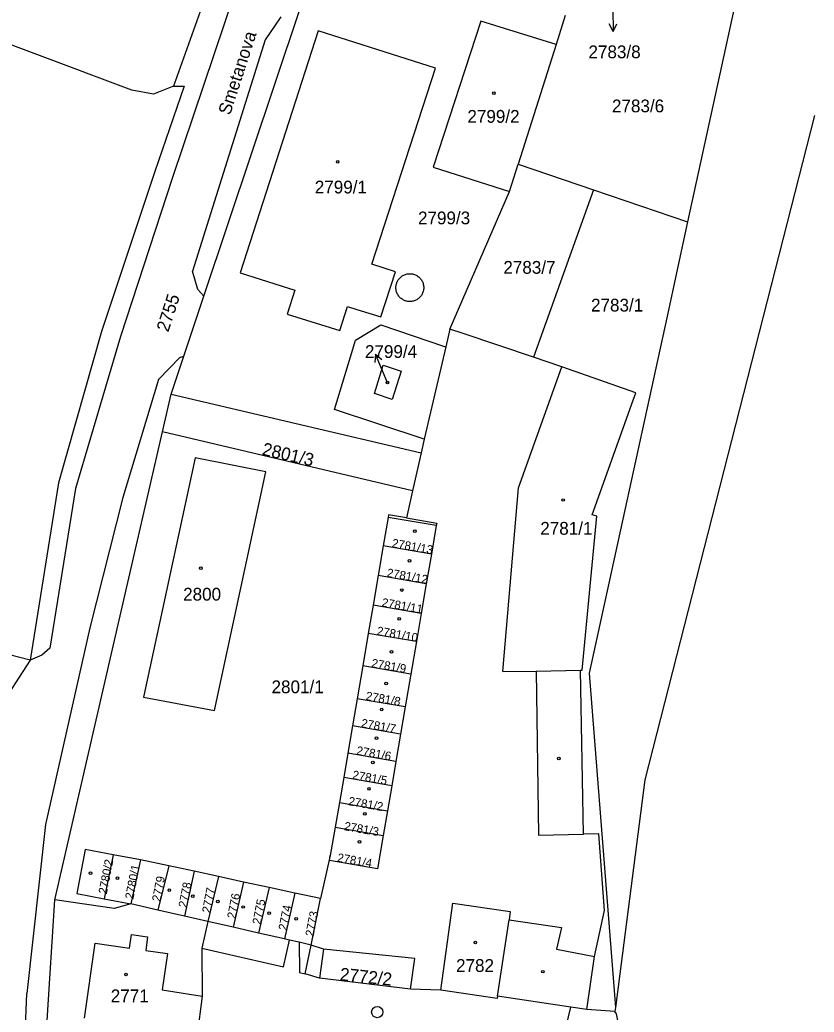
# Model space of a CAD drawing. Extents: x -527335 to -526256, y -1079142 to -1077809.
# Drawn here: x -526997.2 to -526891.4, y -1079009.2 to -1078877.1 of the extents above; entities that cross this region are included whole.
import ezdxf

# ---------------------------------------------------------------- set-up
doc = ezdxf.new("R2010")
doc.units = 0
for name, color, linetype in [('Vrstva 1', 7, 'Continuous'), ('Vrstva 2', 7, 'Continuous'), ('Vrstva 3', 7, 'Continuous'), ('Vrstva 4', 7, 'Continuous'), ('Vrstva 5', 7, 'Continuous'), ('Vrstva 7', 7, 'Continuous')]:
    doc.layers.add(name, color=color, linetype=linetype)

msp = doc.modelspace()

# ---------------------------------------------------------------- linework, layer by layer
at = {"layer": 'Vrstva 1'}
for p, q in [((-526898.78, -1078860.48), (-526908.27, -1078903.96)), ((-526970.4, -1078868.1), (-526976.78, -1078885.88)), ((-526924.6, -1078876.46), (-526925.77, -1078880.36)), ((-526925.77, -1078880.36), (-526930.86, -1078896.28)), ((-526932.01, -1078899.89), (-526930.86, -1078896.28)), ((-526930.86, -1078896.28), (-526920.8, -1078899.7)), ((-526939.95, -1078918.23), (-526932.01, -1078899.89)), ((-526920.8, -1078899.7), (-526928.81, -1078921.97)), ((-526920.8, -1078899.7), (-526908.27, -1078903.96)), ((-526939.95, -1078918.23), (-526940.5, -1078920.6)), ((-526940.5, -1078920.6), (-526943.37, -1078932.89)), ((-526978.22, -1078931.9), (-526977.06, -1078926.88)), ((-526977.06, -1078926.88), (-526943.79, -1078934.69)), ((-526992.59, -1078994.21), (-526978.22, -1078931.9)), ((-526944.93, -1078939.76), (-526978.22, -1078931.9)), ((-526943.37, -1078932.89), (-526943.79, -1078934.69)), ((-526943.79, -1078934.69), (-526944.93, -1078939.76)), ((-526944.93, -1078939.76), (-526945.74, -1078943.35)), ((-526948.81, -1078947.09), (-526949.49, -1078951.03)), ((-526942.4, -1078948.19), (-526948.81, -1078947.09)), ((-526942.4, -1078948.19), (-526943.08, -1078952.13)), ((-526949.49, -1078951.03), (-526950.16, -1078954.98)), ((-526943.08, -1078952.13), (-526949.49, -1078951.03)), ((-526943.08, -1078952.13), (-526943.75, -1078956.08)), ((-526950.16, -1078954.98), (-526950.82, -1078958.77)), ((-526943.75, -1078956.08), (-526950.16, -1078954.98)), ((-526943.75, -1078956.08), (-526944.39, -1078959.82)), ((-526950.82, -1078958.77), (-526951.54, -1078963.06)), ((-526944.39, -1078959.82), (-526950.82, -1078958.77)), ((-526944.39, -1078959.82), (-526945.14, -1078964.16)), ((-526995.85, -1078962.29), (-527000.2, -1078968.96)), ((-526951.54, -1078963.06), (-526952.29, -1078967.43)), ((-526945.14, -1078964.16), (-526951.54, -1078963.06)), ((-526945.14, -1078964.16), (-526945.88, -1078968.51)), ((-526952.29, -1078967.43), (-526952.91, -1078971.05)), ((-526945.88, -1078968.51), (-526952.29, -1078967.43)), ((-526945.88, -1078968.51), (-526946.5, -1078972.14)), ((-526952.91, -1078971.05), (-526953.54, -1078974.7)), ((-526946.5, -1078972.14), (-526952.91, -1078971.05)), ((-526946.5, -1078972.14), (-526947.13, -1078975.8)), ((-526953.54, -1078974.7), (-526954.07, -1078977.94)), ((-526947.13, -1078975.8), (-526953.54, -1078974.7)), ((-526947.13, -1078975.8), (-526947.68, -1078979.02)), ((-526954.07, -1078977.94), (-526954.66, -1078981.26)), ((-526947.68, -1078979.02), (-526954.07, -1078977.94)), ((-526947.68, -1078979.02), (-526948.25, -1078982.35)), ((-526954.66, -1078981.26), (-526955.22, -1078984.53)), ((-526954.66, -1078981.26), (-526948.25, -1078982.35)), ((-526948.25, -1078982.35), (-526948.81, -1078985.63)), ((-526955.22, -1078984.53), (-526955.87, -1078988.31)), ((-526955.22, -1078984.53), (-526948.81, -1078985.63)), ((-526984.78, -1078988.21), (-526985.98, -1078994.08)), ((-526981.17, -1078988.87), (-526984.78, -1078988.21)), ((-526955.87, -1078988.31), (-526957.16, -1078994.05)), ((-526981.17, -1078988.87), (-526982.44, -1078994.76)), ((-526977.4, -1078989.68), (-526981.17, -1078988.87)), ((-526977.4, -1078989.68), (-526978.84, -1078995.58)), ((-526974.02, -1078990.41), (-526977.4, -1078989.68)), ((-526974.02, -1078990.41), (-526975.31, -1078996.38)), ((-526970.75, -1078991.12), (-526974.02, -1078990.41)), ((-526970.75, -1078991.12), (-526972.18, -1078997.1)), ((-526967.42, -1078991.84), (-526970.75, -1078991.12)), ((-526967.42, -1078991.84), (-526968.83, -1078997.86)), ((-526964.02, -1078992.57), (-526967.42, -1078991.84)), ((-526964.02, -1078992.57), (-526965.46, -1078998.63)), ((-526960.58, -1078993.31), (-526964.02, -1078992.57)), ((-526985.98, -1078994.08), (-526982.44, -1078994.76)), ((-526960.58, -1078993.31), (-526961.99, -1078999.42)), ((-526957.16, -1078994.05), (-526960.58, -1078993.31)), ((-526958.42, -1079000.23), (-526957.16, -1078994.05)), ((-526993.58, -1079010.29), (-526992.59, -1078994.21)), ((-526978.84, -1078995.58), (-526982.44, -1078994.76)), ((-526975.31, -1078996.38), (-526978.84, -1078995.58)), ((-526972.18, -1078997.1), (-526975.31, -1078996.38)), ((-526968.83, -1078997.86), (-526972.18, -1078997.1)), ((-526965.46, -1078998.63), (-526968.83, -1078997.86)), ((-526961.99, -1078999.42), (-526965.46, -1078998.63)), ((-526959.21, -1079004.08), (-526958.42, -1079000.23)), ((-526921.7, -1079008.81), (-526920.68, -1079001.76)), ((-526957.32, -1079004.62), (-526959.21, -1079004.08)), ((-526945.21, -1079006.12), (-526957.32, -1079004.62)), ((-526941.14, -1079006.22), (-526945.21, -1079006.12)), ((-526923.82, -1079008.49), (-526933.61, -1079007.02)), ((-526926.99, -1079021.34), (-526923.82, -1079008.49)), ((-526921.7, -1079008.81), (-526923.82, -1079008.49)), ((-526917.97, -1079009.06), (-526921.7, -1079008.81))]:
    msp.add_line(p, q, dxfattribs=at)
for points in [[(-526977.06, -1078926.88), (-526975.38, -1078921.84), (-526972.7, -1078913.83), (-526959.99, -1078875.81), (-526958.38, -1078870.99), (-526958.33, -1078870.85)], [(-526995.85, -1078962.29), (-527010.74, -1078958.5), (-527025.58, -1078954.47), (-527044.12, -1078949.38), (-527051.99, -1078948.07), (-527054.24, -1078947.27), (-527055.63, -1078946.46), (-527056.51, -1078945.37), (-527056.83, -1078944.49), (-527056.47, -1078943.22), (-527035.9, -1078871.55), (-527036.12, -1078871.48)], [(-526976.78, -1078885.88), (-526979.42, -1078886.96), (-526982.31, -1078886.42), (-527019.98, -1078872.28)], [(-526925.77, -1078880.36), (-526935.84, -1078877.24), (-526942.18, -1078896.67), (-526932.01, -1078899.89)], [(-526949.16, -1078916.61), (-526947.2, -1078910.6), (-526950.36, -1078909.57), (-526941.86, -1078883.5), (-526957.48, -1078878.51), (-526967.88, -1078910.75), (-526960.58, -1078913.04), (-526961.6, -1078916.23), (-526954.61, -1078918.41), (-526953.59, -1078915.23), (-526952.33, -1078915.62), (-526949.16, -1078916.61)], [(-526976.78, -1078885.88), (-526975.36, -1078885.9), (-526979.27, -1078897.27), (-526986.35, -1078918.54), (-526992.09, -1078938.71), (-526995.85, -1078962.29)], [(-526908.27, -1078903.96), (-526911.06, -1078916.74), (-526921.39, -1078964.04), (-526917.89, -1079008.56), (-526917.97, -1079009.06)], [(-526943.37, -1078932.89), (-526943.39, -1078932.89), (-526955.32, -1078928.93), (-526953.93, -1078924.39), (-526952.73, -1078920.47), (-526952.5, -1078919.71), (-526949.13, -1078917.65), (-526940.64, -1078920.55), (-526940.5, -1078920.6)], [(-526928.81, -1078921.97), (-526938.16, -1078918.83), (-526939.95, -1078918.23)], [(-526920.68, -1079001.76), (-526919.36, -1078995.62), (-526920.12, -1078985.4), (-526922.14, -1078985.45), (-526922.52, -1078963.65), (-526922.3, -1078963.65), (-526920.37, -1078943.11), (-526920.97, -1078942.95), (-526917.48, -1078933.16), (-526915.52, -1078927.67), (-526915.17, -1078926.7), (-526925.02, -1078923.24), (-526928.81, -1078921.97)], [(-526971.28, -1078968.99), (-526964.44, -1078937.21), (-526973.87, -1078935.35), (-526980.74, -1078967.22), (-526971.28, -1078968.99)], [(-526945.74, -1078943.35), (-526948.1, -1078942.95), (-526948.16, -1078943.31), (-526948.81, -1078947.09)], [(-526945.74, -1078943.35), (-526941.7, -1078944.05), (-526941.76, -1078944.39), (-526942.4, -1078948.19)], [(-526948.81, -1078985.63), (-526949.57, -1078990.06), (-526955.98, -1078988.97), (-526955.87, -1078988.31)], [(-526984.78, -1078988.21), (-526988.54, -1078987.52), (-526989.65, -1078993.38), (-526985.98, -1078994.08)], [(-526982.44, -1078994.76), (-526984.67, -1078995.37), (-526992.59, -1078994.21)], [(-526941.14, -1079006.22), (-526939.53, -1078994.65), (-526931.89, -1078995.77), (-526932.05, -1078996.85), (-526925.06, -1078997.88), (-526925.74, -1079000.79), (-526920.68, -1079001.76)], [(-526972.18, -1078997.1), (-526972.98, -1079000.63), (-526972.95, -1079007.03), (-526973.6, -1079012.17), (-526973.68, -1079013.74)], [(-526958.42, -1079000.23), (-526960.04, -1078999.86), (-526961.29, -1078999.58), (-526961.99, -1078999.42)], [(-526945.21, -1079006.12), (-526944.61, -1079002), (-526956.77, -1079000.76), (-526958.42, -1079000.23)], [(-526933.61, -1079007.02), (-526933.66, -1079007.34), (-526941.14, -1079006.22)], [(-526924.77, -1079051.08), (-526924.66, -1079046.13), (-526923.27, -1079027.14), (-526914.08, -1079027.98), (-526917.74, -1079009.39), (-526917.97, -1079009.06)]]:
    msp.add_lwpolyline(points, dxfattribs=at)
at = {"layer": 'Vrstva 3'}
msp.add_circle((-526949.62, -1079009.15), 0.75, dxfattribs=at)
at = {"layer": 'Vrstva 4'}
for p, q in [((-526963.21, -1078857.88), (-526969.99, -1078877.5)), ((-526969.99, -1078877.5), (-526976.88, -1078898.05)), ((-526962.47, -1078876.67), (-526964.55, -1078879.73)), ((-526964.55, -1078879.73), (-526974.23, -1078910.51)), ((-526891.36, -1078889.81), (-526913.97, -1078978.24)), ((-526976.88, -1078898.05), (-526983.83, -1078919.22)), ((-526973.52, -1078912.96), (-526974.23, -1078910.51)), ((-526972.7, -1078913.83), (-526973.52, -1078912.96)), ((-526983.83, -1078919.22), (-526989.82, -1078939.46)), ((-526978.78, -1078924.95), (-526975.9, -1078922.01)), ((-526975.9, -1078922.01), (-526975.38, -1078921.84)), ((-526950, -1078926.82), (-526948.81, -1078923.01)), ((-526948.81, -1078923.01), (-526946.44, -1078923.83)), ((-526946.44, -1078923.83), (-526947.61, -1078927.62)), ((-526930.82, -1078939.36), (-526925.02, -1078923.24)), ((-526978.78, -1078924.95), (-526983.5, -1078940.64)), ((-526947.61, -1078927.62), (-526950, -1078926.82)), ((-526989.82, -1078939.46), (-526993.25, -1078960.72)), ((-526932.89, -1078963.83), (-526930.82, -1078939.36)), ((-526983.5, -1078940.64), (-526987.9, -1078958.01)), ((-526941.76, -1078944.39), (-526948.16, -1078943.31)), ((-526987.9, -1078958.01), (-526993.82, -1078984.17)), ((-526993.25, -1078960.72), (-526994.32, -1078961.65)), ((-526994.32, -1078961.65), (-526995.85, -1078962.29)), ((-526928.46, -1078963.75), (-526922.52, -1078963.65)), ((-526932.89, -1078963.83), (-526928.46, -1078963.75)), ((-526928.46, -1078963.75), (-526928.14, -1078985.6)), ((-526913.97, -1078978.24), (-526917.89, -1079008.56)), ((-526993.82, -1078984.17), (-526996.31, -1079006.69)), ((-526928.14, -1078985.6), (-526922.14, -1078985.45)), ((-526933.61, -1079007.02), (-526932.05, -1078996.85)), ((-526982.62, -1079000.63), (-526982.35, -1078998.83)), ((-526982.35, -1078998.83), (-526980.23, -1078999.14)), ((-526980.23, -1078999.14), (-526980.46, -1079000.94)), ((-526988.63, -1079009.95), (-526987.21, -1078999.98)), ((-526987.21, -1078999.98), (-526982.62, -1079000.63)), ((-526972.98, -1079000.63), (-526962.09, -1079003.11)), ((-526962.09, -1079003.11), (-526961.29, -1078999.58)), ((-526960.04, -1078999.86), (-526959.99, -1079003.86)), ((-526980.46, -1079000.94), (-526977.55, -1079001.35)), ((-526977.55, -1079001.35), (-526978.26, -1079006.18)), ((-526956.77, -1079000.76), (-526957.32, -1079004.62)), ((-526959.99, -1079003.86), (-526959.21, -1079004.08)), ((-526997.1, -1079025), (-526996.31, -1079006.69)), ((-526978.26, -1079006.18), (-526972.95, -1079007.03))]:
    msp.add_line(p, q, dxfattribs=at)
for points in [[(-526946.22, -1078914.31), (-526946.32, -1078914.25), (-526946.42, -1078914.17), (-526946.51, -1078914.1), (-526946.6, -1078914.01), (-526946.68, -1078913.92), (-526946.76, -1078913.83), (-526946.83, -1078913.73), (-526946.89, -1078913.63), (-526946.95, -1078913.52), (-526947, -1078913.41), (-526947.04, -1078913.29), (-526947.08, -1078913.18), (-526947.1, -1078913.06), (-526947.12, -1078912.94), (-526947.13, -1078912.82), (-526947.14, -1078912.7), (-526947.13, -1078912.57), (-526947.12, -1078912.45), (-526947.1, -1078912.33), (-526947.07, -1078912.22), (-526947.03, -1078912.1), (-526946.99, -1078911.99), (-526946.94, -1078911.88), (-526946.88, -1078911.77), (-526946.82, -1078911.67), (-526946.74, -1078911.57), (-526946.67, -1078911.48), (-526946.58, -1078911.39), (-526946.49, -1078911.31), (-526946.4, -1078911.23), (-526946.3, -1078911.16), (-526946.2, -1078911.1), (-526946.09, -1078911.04), (-526945.98, -1078910.99), (-526945.86, -1078910.95), (-526945.75, -1078910.91), (-526945.63, -1078910.89), (-526945.51, -1078910.87), (-526945.39, -1078910.86), (-526945.27, -1078910.85), (-526945.15, -1078910.86), (-526945.02, -1078910.87), (-526944.9, -1078910.89), (-526944.79, -1078910.92), (-526944.67, -1078910.96), (-526944.56, -1078911), (-526944.45, -1078911.05), (-526944.34, -1078911.11)], [(-526944.34, -1078911.11), (-526944.24, -1078911.18), (-526944.14, -1078911.25), (-526944.05, -1078911.32), (-526943.96, -1078911.41), (-526943.88, -1078911.5), (-526943.8, -1078911.59), (-526943.73, -1078911.69), (-526943.67, -1078911.79), (-526943.61, -1078911.9), (-526943.56, -1078912.01), (-526943.52, -1078912.13), (-526943.48, -1078912.24), (-526943.46, -1078912.36), (-526943.44, -1078912.48), (-526943.43, -1078912.6), (-526943.42, -1078912.72), (-526943.43, -1078912.84), (-526943.44, -1078912.97), (-526943.46, -1078913.09), (-526943.49, -1078913.2), (-526943.53, -1078913.32), (-526943.57, -1078913.43), (-526943.62, -1078913.54), (-526943.68, -1078913.65), (-526943.74, -1078913.75), (-526943.82, -1078913.85), (-526943.89, -1078913.94), (-526943.98, -1078914.03), (-526944.07, -1078914.11), (-526944.16, -1078914.19), (-526944.26, -1078914.26), (-526944.36, -1078914.32), (-526944.47, -1078914.38), (-526944.58, -1078914.43), (-526944.7, -1078914.47), (-526944.81, -1078914.51), (-526944.93, -1078914.53), (-526945.05, -1078914.55), (-526945.17, -1078914.56), (-526945.29, -1078914.57), (-526945.42, -1078914.56), (-526945.54, -1078914.55), (-526945.66, -1078914.53), (-526945.77, -1078914.5), (-526945.89, -1078914.46), (-526946, -1078914.42), (-526946.11, -1078914.37), (-526946.22, -1078914.31)]]:
    msp.add_lwpolyline(points, dxfattribs=at)
at = {"layer": 'Vrstva 5'}
for centre in [(-526934.07, -1078886.81), (-526954.89, -1078895.96), (-526948.27, -1078925.35), (-526924.86, -1078940.98), (-526944.61, -1078945.14), (-526945.31, -1078949.08), (-526973.11, -1078950.06), (-526946.34, -1078952.97), (-526946.68, -1078956.81), (-526947.73, -1078961.18), (-526948.44, -1078965.42), (-526949.03, -1078968.87), (-526949.72, -1078972.69), (-526925.43, -1078975.39), (-526950.21, -1078975.93), (-526950.72, -1078979.43), (-526951.28, -1078982.76), (-526951.99, -1078986.48), (-526987.83, -1078990.66), (-526984.24, -1078991.33), (-526977.32, -1078992.93), (-526974.2, -1078993.71), (-526970.85, -1078994.43), (-526967.47, -1078995.16), (-526964.01, -1078995.99), (-526960.42, -1078996.73), (-526936.55, -1078999.9), (-526983.09, -1079004.14), (-526927.57, -1079003.77)]:
    msp.add_circle(centre, 0.175, dxfattribs=at)
at = {"layer": 'Vrstva 7'}
for p, q in [((-526918.25, -1078875.59), (-526918.2, -1078878.59)), ((-526918.2, -1078878.59), (-526918.72, -1078877.6)), ((-526918.2, -1078878.59), (-526917.71, -1078877.58)), ((-526949.87, -1078921.56), (-526949.94, -1078922.68)), ((-526948.7, -1078924.32), (-526949.87, -1078921.56)), ((-526949.87, -1078921.56), (-526949.02, -1078922.28)), ((-526948.26, -1078925.38), (-526948.7, -1078924.32))]:
    msp.add_line(p, q, dxfattribs=at)

# ---------------------------------------------------------------- texts
at = {"layer": 'Vrstva 2'}
for s, p in [('2783/8', (-526921.48, -1078882.17)), ('2783/6', (-526918.35, -1078889.37)), ('2799/2', (-526937.61, -1078890.76)), ('2799/1', (-526957.94, -1078900.17)), ('2799/3', (-526944.19, -1078904.28)), ('2783/7', (-526932.82, -1078910.86)), ('2783/1', (-526921.14, -1078915.89)), ('2799/4', (-526951.26, -1078922.07)), ('2781/1', (-526927.9, -1078945.6)), ('2800', (-526975.48, -1078954.37)), ('2801/1', (-526963.7, -1078966.7)), ('2782', (-526939.12, -1079003.8)), ('2771', (-526985.12, -1079007.84))]:
    msp.add_text(s, height=1.7, dxfattribs=at).set_placement(p)
for s, height, rotation, p in [('2755', 1.7, 72, (-526977.46, -1078918.71)), ('2801/3', 1.7, 347, (-526965.06, -1078934.96)), ('2781/13', 1.14, 350, (-526947.73, -1078947.25)), ('2781/12', 1.14, 350, (-526948.41, -1078951.19)), ('2781/11', 1.14, 350, (-526949.08, -1078955.14)), ('2781/10', 1.14, 350, (-526949.74, -1078958.93)), ('2781/9', 1.14, 350, (-526950.46, -1078963.22)), ('2781/8', 1.14, 350, (-526951.21, -1078967.59)), ('2781/7', 1.14, 350, (-526951.83, -1078971.21)), ('2781/6', 1.14, 350, (-526952.46, -1078974.86)), ('2781/5', 1.14, 350, (-526952.99, -1078978.1)), ('2781/2', 1.14, 350, (-526953.53, -1078981.59)), ('2781/3', 1.14, 350, (-526954.1, -1078984.92)), ('2781/4', 1.14, 350, (-526955.01, -1078989.11)), ('2780/2', 1.14, 79, (-526985.66, -1078993.52)), ('2780/1', 1.14, 79, (-526982.12, -1078994.2)), ('2779', 1.14, 79, (-526978.53, -1078994.51)), ('2778', 1.14, 79, (-526975, -1078995.31)), ('2777', 1.14, 79, (-526971.87, -1078996.03)), ('2776', 1.14, 79, (-526968.52, -1078996.79)), ('2775', 1.14, 79, (-526965.15, -1078997.56)), ('2774', 1.14, 79, (-526961.68, -1078998.35)), ('2773', 1.14, 79, (-526958.11, -1078999.16)), ('2772/2', 1.7, 354, (-526954.66, -1079004.92))]:
    msp.add_text(s, height=height, rotation=rotation, dxfattribs=at).set_placement(p)
at = {"layer": 'Vrstva 7'}
msp.add_text('Smetanova', height=1.7, rotation=72, dxfattribs=at).set_placement((-526969.23, -1078889.84))

doc.saveas('drawing.dxf')
